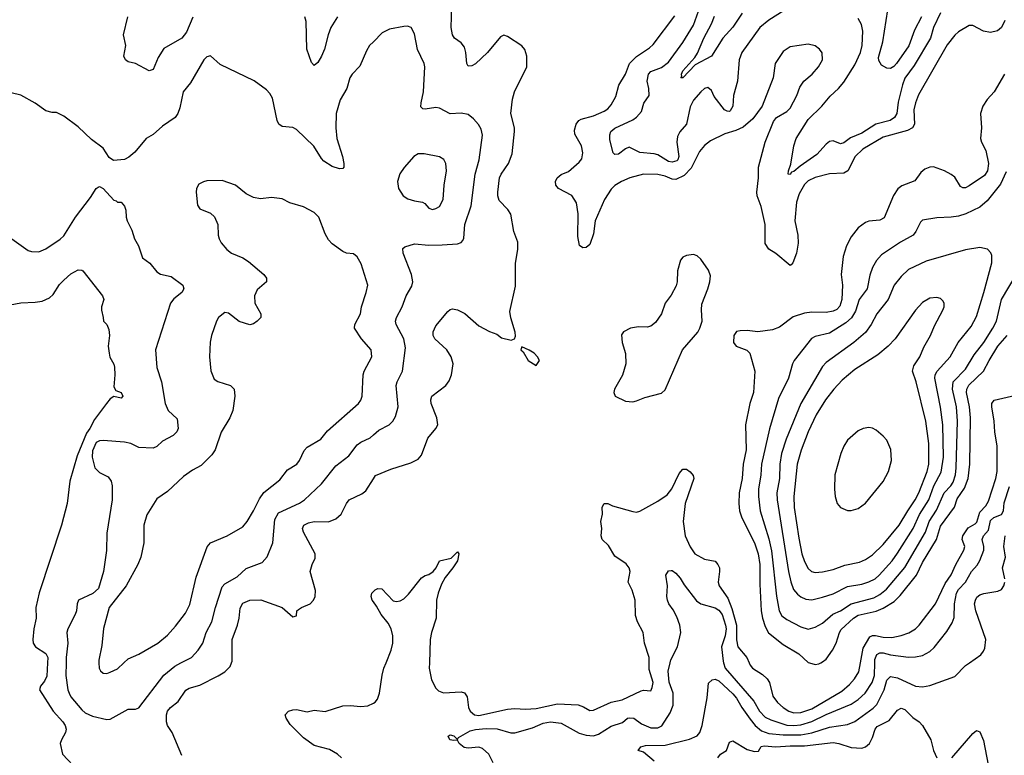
# Model space of a CAD drawing. Header units: inches. Extents: x 1682530 to 1839546, y 640742 to 791647.
# Tile 506 of 656: x 1768024 to 1773526, y 649483 to 653594. Entities that reach past the tile are written whole.
import ezdxf

# ---------------------------------------------------------------- set-up
doc = ezdxf.new("R2010")
doc.units = ezdxf.units.IN
doc.header["$MEASUREMENT"] = 0
for name, color, linetype in [('B7664', 7, 'Continuous'), ('B7665', 7, 'Continuous'), ('B7674', 7, 'Continuous'), ('B7675', 7, 'Continuous')]:
    doc.layers.add(name, color=color, linetype=linetype)

msp = doc.modelspace()

# ---------------------------------------------------------------- linework, layer by layer
at = {"layer": 'B7664', "color": 5}
for points, elevation in [([(1768179.4, 650000), (1768174.6, 649925.4), (1768162.6, 649897.4), (1768140.2, 649870), (1768133.7, 649850), (1768211.4, 649730), (1768265, 649670), (1768277.6, 649650), (1768283, 649630), (1768280.2, 649610), (1768256.5, 649570), (1768250.4, 649550), (1768263.7, 649490), (1768350, 649396.9)], 720), ([(1768282.8, 650000), (1768281.8, 649930), (1768293, 649850), (1768299.8, 649830), (1768310.2, 649810), (1768370, 649738), (1768390, 649721.2), (1768430, 649702), (1768510, 649682.8), (1768530, 649684.4), (1768630, 649741.7), (1768670, 649740.3), (1768690, 649748.7), (1768830, 649931.4), (1768890, 649982.2), (1768924.9, 650000)], 740), ([(1768466.1, 650000), (1768467.4, 649970), (1768474.7, 649954.7), (1768490, 649943.1), (1768510, 649941.3), (1768530, 649947), (1768570, 649967.2), (1768605.5, 650000)], 760), ([(1768930, 649481.6), (1768875.3, 649610), (1768849.9, 649649.9), (1768843.7, 649670), (1768844.2, 649710), (1768849.9, 649730.1), (1768867.2, 649750), (1768910, 649784.7), (1768952.6, 649847.4), (1768970, 649858.9), (1769030, 649875.2), (1769132.4, 649927.6), (1769169.7, 649950), (1769200.4, 649979.6), (1769207.7, 650000)], 720), ([(1769822.9, 649470), (1769799.6, 649490), (1769755.5, 649515.5), (1769670, 649538.5), (1769610, 649581.5), (1769535.2, 649655.2), (1769512, 649690), (1769507.6, 649710), (1769525.1, 649730), (1769550, 649737.8), (1769570, 649739.3), (1769630, 649726), (1769670, 649734.7), (1769730, 649729), (1769830, 649759.7), (1769870, 649761.6), (1769930, 649755.9), (1769970, 649759.7), (1770000, 649775.1)], 680)]:
    msp.add_lwpolyline(points, dxfattribs=dict(at, elevation=elevation))
at = {"layer": 'B7665', "color": 5}
for points, elevation in [([(1768991.7, 653608.3), (1768954.9, 653525.1), (1768930, 653491.6), (1768830, 653432.6), (1768797.3, 653382.7), (1768770, 653316.2), (1768747.6, 653307.6), (1768670, 653349), (1768630, 653359), (1768615.3, 653370), (1768605.6, 653390), (1768616, 653450), (1768604.4, 653510), (1768628, 653610)], 720), ([(1769799.8, 653610), (1769763.2, 653550), (1769747, 653510), (1769726.8, 653430), (1769710.9, 653390), (1769690, 653354.3), (1769670, 653338.7), (1769654.5, 653354.5), (1769627.9, 653430), (1769624.2, 653584.2), (1769618, 653610)], 720), ([(1770000, 653471.1), (1769978.7, 653450), (1769960.9, 653419.1), (1769925, 653335), (1769881.6, 653290), (1769868.5, 653270), (1769852, 653210), (1769814.4, 653145.6), (1769792.6, 653070), (1769790.2, 652990), (1769796.2, 652930), (1769827.5, 652830), (1769835.2, 652790), (1769834.6, 652770), (1769830, 652762), (1769810, 652759.7), (1769770, 652773.7), (1769723.5, 652803.5), (1769710, 652817.7), (1769667.7, 652887.7), (1769570, 652981.3), (1769550, 652991.1), (1769490, 652998), (1769471, 653011), (1769461.7, 653030), (1769435.8, 653155.8), (1769421.6, 653181.6), (1769402, 653202), (1769333.1, 653253.1), (1769143.9, 653343.9), (1769090, 653391.5), (1769070, 653386.6), (1769053.4, 653370), (1768978.2, 653241.8), (1768938, 653190), (1768918.7, 653101.3), (1768907.8, 653070), (1768892.7, 653047.3), (1768821.3, 652998.7), (1768770, 652952), (1768730, 652929.3), (1768666.8, 652853.2), (1768633.9, 652826.1), (1768610, 652813.6), (1768547.7, 652807.7), (1768524.2, 652824.2), (1768490, 652875.4), (1768424.2, 652924.2), (1768350, 652995.1), (1768270, 653054.5), (1768230, 653076), (1768205.4, 653074.6), (1768170, 653085.6), (1768110, 653128), (1768030, 653172), (1767930, 653196.2)], 740), ([(1768605.5, 650000), (1768630, 650022.6), (1768690, 650049.1), (1768796.3, 650110), (1768850, 650154.9), (1768894.7, 650205.3), (1768950, 650277.4), (1768974.5, 650325.5), (1769010, 650478.8), (1769071.1, 650648.9), (1769090, 650670.6), (1769182.7, 650710), (1769270, 650759.7), (1769294.6, 650790), (1769330.4, 650849.6), (1769363.3, 650916.7), (1769388.5, 650951.5), (1769477, 651023), (1769521, 651079), (1769572.8, 651110), (1769587.1, 651130), (1769613.9, 651186.1), (1769630, 651204.6), (1769706, 651250), (1769743.9, 651296.1), (1769917.6, 651450), (1769930, 651467.7), (1769937.2, 651490), (1769943.7, 651610), (1769948.7, 651630), (1769991, 651710), (1769988.2, 651750), (1769934.5, 651810), (1769895.4, 651870), (1769896.9, 651890), (1769927.6, 651950), (1769933.3, 651990), (1769960.7, 652070), (1769969.3, 652110), (1769932.3, 652230), (1769910, 652269), (1769890, 652285.2), (1769850, 652289.3), (1769830, 652298), (1769770, 652341.6), (1769750, 652363.6), (1769730, 652397), (1769696, 652490), (1769670, 652517.2), (1769610, 652547.4), (1769533.2, 652570), (1769490, 652593.6), (1769430, 652599.5), (1769370, 652592.7), (1769330, 652600.9), (1769290, 652620.9), (1769230, 652669.5), (1769154.5, 652694.5), (1769070, 652692.8), (1769050, 652688.3), (1769025.5, 652674.5), (1769011.7, 652650), (1769010.3, 652630), (1769017.6, 652557.6), (1769030, 652537.3), (1769090, 652512.7), (1769112.5, 652492.5), (1769130.3, 652450), (1769133.4, 652390), (1769138.7, 652370), (1769150, 652347.3), (1769180.5, 652310), (1769207.7, 652290), (1769270, 652262.6), (1769302, 652242), (1769388, 652170), (1769403, 652150), (1769403, 652130), (1769350, 652084.2), (1769336.1, 652050), (1769338.4, 652010), (1769371, 651950), (1769371, 651930), (1769350, 651908.7), (1769330, 651895.3), (1769310, 651889.3), (1769250, 651908), (1769190, 651953.3), (1769170, 651956.9), (1769134.9, 651930), (1769123.7, 651910), (1769094.6, 651830), (1769087.9, 651792.1), (1769084.4, 651710), (1769091.4, 651631.4), (1769110, 651585.5), (1769131.7, 651571.7), (1769201, 651550), (1769223, 651530), (1769225.3, 651490), (1769214.9, 651410), (1769198.4, 651370), (1769150, 651289.4), (1769116.5, 651190), (1769097.3, 651162.7), (1769037, 651103), (1768990, 651077.6), (1768938.7, 651041.3), (1768850, 650957), (1768790, 650916.9), (1768733.8, 650826.2), (1768716.5, 650770), (1768716.5, 650670), (1768701.1, 650590), (1768684.2, 650550), (1768618, 650430), (1768524.4, 650310), (1768492.8, 650192.8), (1768483, 650097), (1768465.4, 650014.6), (1768466.1, 650000)], 760), ([(1767979.1, 652370), (1768070, 652304.2), (1768090, 652298), (1768130, 652296.5), (1768170, 652313.7), (1768250, 652367.9), (1768270, 652386.5), (1768334.5, 652490), (1768418.9, 652601.1), (1768450, 652651.3), (1768462, 652658), (1768470, 652661), (1768490, 652651), (1768550, 652584.7), (1768562, 652582), (1768570, 652574), (1768590, 652574), (1768610, 652552), (1768616, 652530), (1768618, 652490), (1768624.7, 652470), (1768650, 652418), (1768666, 652370), (1768688.4, 652330), (1768710, 652262.8), (1768750, 652233.4), (1768790, 652185.3), (1768810, 652171.8), (1768870, 652159.5), (1768935.5, 652110), (1768941.6, 652090), (1768930.4, 652070), (1768885.8, 652034.2), (1768866.4, 652010), (1768781.6, 651750), (1768790.3, 651650), (1768816.9, 651570), (1768836, 651450), (1768853.6, 651410), (1768903.4, 651363.4), (1768908.9, 651310), (1768901.7, 651290), (1768881.1, 651270), (1768822, 651238), (1768790, 651208.2), (1768770, 651199.7), (1768690, 651202.7), (1768644.8, 651224.8), (1768610, 651233.3), (1768490, 651241.7), (1768470, 651240.8), (1768450, 651232.1), (1768430, 651185.2), (1768428.5, 651148.5), (1768443.9, 651090), (1768470, 651063.5), (1768518.7, 651038.7), (1768534.9, 651014.9), (1768540.1, 650990), (1768540.9, 650910), (1768510, 650725.2), (1768508, 650628), (1768491.7, 650510), (1768463.7, 650416.3), (1768432.8, 650387.2), (1768352.1, 650350), (1768344.1, 650330), (1768341.1, 650290), (1768334, 650270), (1768293.4, 650190), (1768287.1, 650170), (1768291.8, 650110), (1768283.2, 650030), (1768282.8, 650000)], 740), ([(1767970, 652000.3), (1768030, 652012), (1768110, 652014.9), (1768150, 652021.7), (1768190, 652038.9), (1768210, 652058.9), (1768246.4, 652113.6), (1768270, 652139.1), (1768310, 652173.1), (1768350, 652195.3), (1768370, 652194.4), (1768376.3, 652190), (1768486.8, 652050), (1768494, 652030), (1768481.6, 651990), (1768480.5, 651970), (1768490.8, 651930), (1768491, 651910), (1768510, 651891), (1768522.6, 651862.6), (1768525.3, 651830), (1768518.3, 651770), (1768522.8, 651730), (1768527.9, 651707.9), (1768548.8, 651668.8), (1768552.7, 651652.7), (1768555.9, 651610), (1768550, 651542.8), (1768561.4, 651521.4), (1768590, 651510.2), (1768600.3, 651490), (1768590, 651478.3), (1768550, 651488.8), (1768530, 651474.8), (1768508.5, 651450), (1768441.1, 651358.9), (1768416, 651310), (1768396.6, 651283.4), (1768344.1, 651155.9), (1768303.9, 651016.1), (1768289, 650890), (1768256.5, 650770), (1768131.6, 650391.6), (1768112.9, 650310), (1768114.8, 650250), (1768102.5, 650190), (1768096.6, 650130), (1768098.6, 650110), (1768111.1, 650090), (1768170, 650053), (1768181.3, 650030), (1768179.4, 650000)], 720), ([(1768924.9, 650000), (1768983.6, 650030), (1769021.1, 650070), (1769046.9, 650110), (1769066.4, 650170), (1769096.8, 650230), (1769117.2, 650310), (1769154.8, 650425.2), (1769170, 650440.6), (1769238.8, 650481.2), (1769290, 650526.5), (1769378.5, 650561.5), (1769407.2, 650592.8), (1769437.4, 650670), (1769450, 650800.4), (1769470, 650837.4), (1769588.2, 650891.8), (1769615.4, 650910), (1769710, 651000.2), (1769790, 651100.9), (1769862.3, 651157.7), (1769910, 651218), (1769930, 651233.8), (1769982.4, 651257.6), (1770000, 651273.3)], 740), ([(1769207.7, 650000), (1769211.2, 650010), (1769211.1, 650130), (1769241.2, 650210), (1769250.5, 650250), (1769255.1, 650304.9), (1769270, 650333.4), (1769310, 650350.9), (1769371.9, 650351.9), (1769491.3, 650310), (1769550, 650258), (1769570, 650262), (1769573.2, 650290), (1769582, 650298), (1769599, 650310), (1769646.6, 650330), (1769665.6, 650350), (1769675.1, 650370), (1769676.4, 650403.6), (1769647.7, 650510), (1769657.8, 650550), (1769674.5, 650585.5), (1769674.9, 650610), (1769609.9, 650730), (1769603.5, 650750), (1769611.1, 650770), (1769637.6, 650782.4), (1769670, 650790.1), (1769750, 650787.5), (1769790, 650805), (1769820.3, 650830), (1769849.9, 650890.1), (1769865.7, 650910), (1769935.7, 650944.3), (1769958, 650962), (1770000, 651027.7)], 720), ([(1770000, 650340.6), (1769992.9, 650350), (1769987.4, 650370), (1769992.2, 650390), (1770000, 650397.8)], 680)]:
    msp.add_lwpolyline(points, dxfattribs=dict(at, elevation=elevation))
at = {"layer": 'B7674', "color": 5}
for points, elevation in [([(1770000, 649775.1), (1770010, 649780.2), (1770022.9, 649797.1), (1770035, 649830), (1770049, 649931), (1770058.8, 649970), (1770071.2, 650000)], 680), ([(1770313.2, 650000), (1770312.2, 649970), (1770325.9, 649905.9), (1770350, 649858), (1770363.4, 649843.4), (1770392.6, 649832.6), (1770490, 649838.9), (1770510, 649833.2), (1770523.7, 649810), (1770531.9, 649750), (1770540.2, 649730), (1770566.2, 649710), (1770590, 649705.7), (1770750, 649741.3), (1770790, 649745.6), (1770850, 649741.6), (1770910, 649744.9), (1771030, 649770.5), (1771144.7, 649764.7), (1771174.4, 649754.4), (1771210, 649734), (1771230, 649735.9), (1771330, 649780.2), (1771390, 649794.2), (1771497.2, 649842.8), (1771510, 649847), (1771550, 649842.8), (1771558.6, 649861.4), (1771563, 649890), (1771542.3, 649962.3), (1771542.3, 650000)], 680), ([(1770670, 649442), (1770646, 649490), (1770610, 649522.2), (1770590, 649528.5), (1770530, 649522.4), (1770507.6, 649527.6), (1770479.3, 649550), (1770470, 649568.7), (1770450, 649565.2), (1770428, 649570), (1770418, 649590), (1770430, 649598), (1770450, 649591.3), (1770470, 649572), (1770476.5, 649583.5), (1770540.8, 649619.2), (1770570, 649626.7), (1770630, 649632.2), (1770691.1, 649631.1), (1770769.1, 649609.1), (1770790, 649608.1), (1770890, 649637), (1770950, 649663.1), (1770990.8, 649670.8), (1771050, 649662.3), (1771150, 649607.8), (1771190, 649595.3), (1771230, 649591.4), (1771258.8, 649601.2), (1771330, 649645.3), (1771392.9, 649667.1), (1771419.6, 649690), (1771430, 649693.2), (1771454.9, 649690), (1771498.6, 649658.6), (1771550, 649637.6), (1771590, 649636.3), (1771611.7, 649648.3), (1771659.1, 649720.9), (1771676.5, 649763.5), (1771674.9, 649830), (1771652.4, 649892.4), (1771646.8, 649953.2), (1771658.9, 650000)], 660), ([(1771569.7, 649449.7), (1771510, 649501.5), (1771480.9, 649510), (1771495.1, 649530), (1771521.1, 649538.9), (1771630, 649539.6), (1771766.9, 649573.1), (1771810, 649591.5), (1771824.8, 649610), (1771838.2, 649650), (1771865.1, 649805.1), (1771873.8, 649886.2), (1771894.2, 649905.8), (1771910, 649908.2), (1771930, 649900.2), (1772010, 649827), (1772030, 649802.8), (1772059, 649750), (1772105.2, 649685.2), (1772134.5, 649650), (1772170, 649619.6), (1772210, 649605.8), (1772290, 649596.9), (1772390, 649597.7), (1772450, 649608.7), (1772550, 649640.3), (1772650, 649654.8), (1772690, 649671.9), (1772793.2, 649746.8), (1772813.6, 649766.4), (1772854.2, 649850), (1772870, 649904), (1772890, 649923.2), (1772930, 649915.7), (1773030, 649869.4), (1773070, 649865.5), (1773110, 649873.4), (1773250, 649924.6), (1773310, 649984.9), (1773331.2, 650000)], 640), ([(1771957.6, 650000), (1771966.4, 649970), (1772125.6, 649785.6), (1772158.5, 649730), (1772190, 649695.9), (1772221.1, 649681.1), (1772310, 649651.7), (1772350, 649649.5), (1772390, 649654.5), (1772450, 649672), (1772530, 649710.4), (1772670, 649768.6), (1772710, 649795.7), (1772748.6, 649830), (1772787.8, 649890), (1772800.3, 649930), (1772801.8, 650000)], 660), ([(1772100.2, 650000), (1772106.2, 649986.2), (1772118.3, 649970), (1772175.5, 649935.5), (1772201.3, 649910), (1772213.4, 649890), (1772233.3, 649813.3), (1772258.8, 649778.8), (1772290, 649750.9), (1772321.3, 649730), (1772350, 649721.3), (1772390, 649722.9), (1772450, 649742.9), (1772618.4, 649841.6), (1772661.3, 649878.7), (1772689.2, 649910), (1772713.3, 649950), (1772722.7, 650000)], 680), ([(1772437.5, 650000), (1772470, 649991.3), (1772490, 649994.7), (1772500.4, 650000)], 720), ([(1771925.6, 649470), (1771939.5, 649490), (1771973.7, 649510), (1771990, 649557.1), (1772010, 649564.7), (1772090, 649516), (1772130, 649503.9), (1772153.2, 649506.8), (1772167.5, 649532.5), (1772184, 649536), (1772250.1, 649530.1), (1772330, 649536.5), (1772410, 649536.9), (1772570, 649555.6), (1772602.4, 649550), (1772670, 649527.3), (1772730, 649523.5), (1772750, 649530.2), (1772772.5, 649550), (1772790, 649582.4), (1772803.7, 649630), (1772814.9, 649645.1), (1772882.1, 649677.9), (1772930, 649736), (1772950, 649746.3), (1772970, 649739.6), (1773014.7, 649694.7), (1773050.4, 649670), (1773070, 649650.4), (1773115.8, 649570), (1773130.4, 649510), (1773148.4, 649470)], 620), ([(1773232.6, 649470), (1773350, 649605.7), (1773370, 649621.3), (1773390, 649614.9), (1773410, 649566.8), (1773436.1, 649430)], 620)]:
    msp.add_lwpolyline(points, dxfattribs=dict(at, elevation=elevation))
at = {"layer": 'B7675', "color": 5}
for points, elevation in [([(1773062.7, 653610), (1773023.7, 653536.3), (1772992.5, 653447.5), (1772923.3, 653350), (1772908, 653332), (1772890, 653321.3), (1772870, 653322.7), (1772840.7, 653340.7), (1772825.2, 653365.2), (1772823.4, 653383.4), (1772847.2, 653470), (1772884.7, 653710)], 640), ([(1770000, 651027.7), (1770012.6, 651047.4), (1770098.5, 651081.5), (1770210, 651116.9), (1770250, 651138.9), (1770270, 651160.4), (1770304.4, 651255.6), (1770349.6, 651310), (1770360.5, 651330), (1770354.7, 651370), (1770322.5, 651450), (1770320.9, 651470), (1770326.9, 651490), (1770405.1, 651550), (1770424, 651576), (1770435.9, 651610), (1770445.3, 651670), (1770434.6, 651710), (1770409.8, 651750), (1770344.4, 651810), (1770333.7, 651830), (1770333.5, 651850), (1770350, 651883.1), (1770416.6, 651963.4), (1770430, 651974.8), (1770442, 651978), (1770470, 651972.7), (1770511.5, 651951.5), (1770590, 651883.8), (1770650, 651851), (1770690, 651836), (1770716.8, 651816.8), (1770770, 651802.8), (1770789, 651811), (1770793.6, 651826.4), (1770792.3, 651847.7), (1770768, 651928), (1770763.3, 651963.3), (1770795.2, 652104.8), (1770793.8, 652233.8), (1770807, 652310), (1770806.6, 652350), (1770785.7, 652410), (1770767.5, 652507.5), (1770752.5, 652532.5), (1770703.2, 652583.2), (1770695.4, 652610), (1770695.7, 652630), (1770705.5, 652710), (1770714.1, 652730), (1770754.6, 652790), (1770775.1, 652844.9), (1770789, 652970), (1770789, 652990), (1770768.9, 653070), (1770776.8, 653150), (1770788.3, 653191.7), (1770858.5, 653330), (1770857.6, 653390), (1770846.9, 653426.9), (1770830, 653447), (1770750, 653499.7), (1770730, 653507.8), (1770710, 653498), (1770638.4, 653410), (1770570, 653346.6), (1770550, 653336.4), (1770530, 653335.1), (1770522, 653350), (1770517.6, 653410), (1770510, 653440.9), (1770490, 653464.7), (1770453.3, 653490), (1770442, 653510), (1770434.9, 653550), (1770439.1, 653670)], 720), ([(1772295.3, 653644.7), (1772210, 653591.9), (1772160.8, 653550), (1772059.3, 653410), (1772045, 653370), (1772035.6, 653250), (1772012.2, 653170), (1772008.4, 653110), (1771994.7, 653085.3), (1771990, 653080.8), (1771977.4, 653082.6), (1771962.4, 653090), (1771905.4, 653165.4), (1771890, 653198), (1771870, 653214.7), (1771850, 653208.6), (1771830, 653191.6), (1771790, 653144.2), (1771770, 653107), (1771750.2, 653010), (1771712.9, 652967.1), (1771699, 652941), (1771697, 652910), (1771708, 652830), (1771702, 652810), (1771695.6, 652804.4), (1771670, 652797.1), (1771650, 652801.2), (1771590, 652839.6), (1771570, 652845.3), (1771490, 652852.5), (1771430, 652881.5), (1771408.4, 652871.6), (1771370, 652843.1), (1771350, 652841.6), (1771340.7, 652850), (1771322.5, 652922.5), (1771321.2, 652950), (1771327.6, 652970), (1771350, 652987.2), (1771450, 653033.5), (1771471.6, 653050), (1771498.3, 653081.7), (1771512.4, 653127.6), (1771541, 653170), (1771540.5, 653210), (1771530.5, 653250), (1771537.5, 653290), (1771550, 653304.7), (1771610, 653326.4), (1771650, 653356.5), (1771730, 653466.4), (1771790, 653563.2), (1771817.6, 653642.4)], 660), ([(1772062.1, 653630), (1772010, 653552.9), (1771954, 653490), (1771889.6, 653390.4), (1771798.5, 653341.5), (1771730, 653268.5), (1771718, 653270), (1771724, 653276), (1771721.8, 653290), (1771730, 653308.2), (1771797, 653383), (1771812.5, 653407.5), (1771846.9, 653490), (1771890.4, 653570), (1771905.9, 653614.1)], 640), ([(1773170, 653632.2), (1773131.3, 653550), (1773113.3, 653490), (1773021.6, 653338.4), (1772970, 653267.4), (1772956.5, 653230), (1772932.6, 653132.6), (1772924.7, 653070), (1772913.1, 653046.9), (1772888.9, 653031.1), (1772807.8, 653010), (1772730, 652959.1), (1772667, 652933), (1772630, 652906), (1772610, 652901), (1772570, 652916.8), (1772550, 652912.8), (1772530, 652898.6), (1772479.4, 652840.6), (1772384.5, 652775.5), (1772350, 652746.4), (1772337.8, 652742.2), (1772330, 652728.8), (1772318, 652730), (1772319.7, 652750), (1772333.7, 652786.3), (1772349.9, 652890), (1772362.3, 652930), (1772430, 653035.6), (1772506.4, 653110), (1772553, 653167), (1772600.3, 653210), (1772630, 653245), (1772690, 653341.5), (1772723.4, 653410), (1772731.9, 653450), (1772735.7, 653530), (1772727.3, 653567.3), (1772710, 653601.6)], 660), ([(1773530.1, 653590), (1773511.4, 653550), (1773488.6, 653531.4), (1773450, 653523.1), (1773410, 653530.4), (1773350, 653561.5), (1773330, 653560.7), (1773270, 653526), (1773250, 653507.8), (1773206.8, 653453.2), (1773046.8, 653173.2), (1773030.1, 653129.9), (1773021.1, 653090), (1773023.5, 653010), (1773014, 652990), (1772984.8, 652975.2), (1772850, 652937.8), (1772735.2, 652870), (1772693, 652830), (1772650.9, 652750), (1772630, 652736.8), (1772550, 652732.8), (1772470, 652712), (1772430, 652692.7), (1772410, 652673.5), (1772379.3, 652620.7), (1772365.8, 652574.2), (1772354.8, 652470), (1772372.8, 652390), (1772374.6, 652345.4), (1772365.8, 652290), (1772344.4, 652235.6), (1772335.9, 652224.1), (1772330, 652221.2), (1772250, 652287), (1772210, 652311.6), (1772190, 652343.7), (1772189.9, 652449.9), (1772166.8, 652550), (1772144.4, 652610), (1772143, 652630), (1772153.2, 652710), (1772152.2, 652770), (1772189, 652910), (1772235.7, 653024.3), (1772253.2, 653046.8), (1772310, 653080.3), (1772330, 653099.5), (1772366, 653170), (1772382.6, 653217.4), (1772406, 653250), (1772452.6, 653290), (1772488.2, 653330), (1772509.7, 653370), (1772508.2, 653408.2), (1772494, 653430), (1772468.3, 653448.3), (1772430, 653457.4), (1772330, 653442.6), (1772290, 653416.3), (1772245.3, 653350), (1772234, 653270), (1772173.4, 653110), (1772120.7, 653039.3), (1772066.5, 652993.5), (1772025.5, 652974.5), (1771964.7, 652955.3), (1771883.6, 652916.4), (1771850, 652891.9), (1771822.4, 652857.6), (1771775.3, 652764.7), (1771736.9, 652723.1), (1771690, 652701.1), (1771670, 652702.1), (1771630, 652719.9), (1771590.2, 652729.8), (1771510, 652731.5), (1771432.7, 652710), (1771386.7, 652690), (1771350, 652667.8), (1771330, 652647.2), (1771291, 652590), (1771239.2, 652470), (1771230, 652397.2), (1771210, 652338), (1771190, 652320.5), (1771170, 652319.7), (1771152.5, 652332.5), (1771142.5, 652382.5), (1771145.4, 652510), (1771135, 652570), (1771110, 652611.2), (1771034, 652650), (1771020.5, 652670), (1771017.6, 652690), (1771027.6, 652710), (1771050, 652728.5), (1771090, 652746.4), (1771150, 652797.6), (1771164.4, 652815.6), (1771169.9, 652850), (1771163.1, 652890), (1771125.4, 652954.6), (1771123.6, 652976.4), (1771132.9, 653010), (1771147.8, 653030), (1771161.9, 653038.1), (1771230, 653057.5), (1771290, 653082.1), (1771310, 653095.6), (1771330, 653117.3), (1771356.1, 653163.9), (1771372.1, 653227.9), (1771408.4, 653290), (1771432.2, 653350), (1771471.6, 653388.4), (1771543.8, 653436.2), (1771564.4, 653455.6), (1771684.7, 653615.3)], 680), ([(1770000, 651273.3), (1770030, 651300.2), (1770089.1, 651330.9), (1770108.3, 651350), (1770123, 651377), (1770137.8, 651430), (1770128.2, 651550), (1770133.6, 651570), (1770163.1, 651630), (1770179.1, 651760.9), (1770171.3, 651810), (1770127.7, 651890), (1770123.5, 651910), (1770128.7, 651930), (1770160.4, 651990), (1770183.9, 652050), (1770215.4, 652104.6), (1770220.7, 652130), (1770213.5, 652170), (1770166.3, 652290), (1770165.2, 652314.8), (1770175.3, 652324.7), (1770230, 652342), (1770310, 652333.2), (1770384.9, 652335.1), (1770470, 652342), (1770491.1, 652348.9), (1770500.1, 652359.9), (1770506.5, 652373.5), (1770511.7, 652450), (1770546.9, 652553.1), (1770569.9, 652730.1), (1770590.7, 652810), (1770610.8, 652949.2), (1770602.7, 652982.7), (1770588.2, 653008.2), (1770560.3, 653040.3), (1770530, 653064.2), (1770490, 653072.4), (1770430, 653068.5), (1770370, 653100.5), (1770350, 653102.6), (1770290, 653093.6), (1770276.6, 653096.6), (1770266.2, 653106.2), (1770266.6, 653130), (1770281, 653190), (1770288.6, 653330), (1770283.9, 653350), (1770247.5, 653427.5), (1770230, 653515.3), (1770212.3, 653550), (1770190, 653558), (1770170, 653556.2), (1770090, 653540.7), (1770050, 653520.7), (1770000, 653471.1)], 740), ([(1773527.8, 653290), (1773469.3, 653190.7), (1773430, 653147.6), (1773406.3, 653110), (1773393.1, 653070), (1773398.6, 652990), (1773392.9, 652930), (1773398, 652910), (1773422.4, 652862.4), (1773438.6, 652790), (1773433, 652750), (1773416.1, 652723.9), (1773330, 652665.2), (1773310, 652654), (1773293.9, 652653.9), (1773282, 652662), (1773250, 652713.3), (1773230, 652729.8), (1773191.1, 652750), (1773130, 652771.6), (1773110, 652769.8), (1773082.1, 652757.9), (1773060.6, 652739.4), (1773027, 652693), (1772953.9, 652666.1), (1772930.9, 652649.1), (1772907.8, 652612.2), (1772854.1, 652485.9), (1772830, 652474), (1772770, 652467.9), (1772750, 652460.3), (1772708.9, 652430), (1772670, 652380.5), (1772643.5, 652330), (1772625.8, 652270), (1772615.4, 652170), (1772621.9, 652110), (1772618.2, 652030), (1772607.3, 651992.7), (1772590, 651974.5), (1772570, 651965.4), (1772530, 651958.1), (1772450, 651959.6), (1772410, 651953.3), (1772346, 651934), (1772270, 651875.6), (1772230, 651860.6), (1772149.7, 651849.7), (1772090, 651857.4), (1772050, 651855.6), (1772028.8, 651851.2), (1772015.5, 651830), (1772013.4, 651790), (1772026.8, 651770), (1772086.7, 651746.7), (1772104.9, 651730), (1772131.6, 651630), (1772123.8, 651510), (1772103.2, 651450), (1772079.4, 651330), (1772082.7, 651190), (1772067.3, 651110), (1772060.4, 651030), (1772043.9, 650950), (1772042.9, 650890), (1772047, 650850), (1772059.2, 650810), (1772130.6, 650670), (1772150.5, 650610), (1772159.1, 650550), (1772159.8, 650439.8), (1772168.3, 650290), (1772174.9, 650250), (1772190, 650202.3), (1772208.4, 650168.4), (1772290, 650103.2), (1772377.3, 650050), (1772430, 650002), (1772437.5, 650000)], 720), ([(1773536.9, 652743.1), (1773505.4, 652674.6), (1773430, 652581), (1773390, 652546.6), (1773311.6, 652508.4), (1773270, 652495.9), (1773230, 652489.8), (1773150, 652487.6), (1773070, 652473.6), (1773057, 652463), (1773031.5, 652410), (1773016.9, 652390), (1772946, 652350), (1772840.5, 652279.5), (1772812.1, 652247.9), (1772790.1, 652209.9), (1772774.1, 652165.9), (1772759, 652090), (1772715.5, 652030), (1772694.2, 651965.8), (1772672.8, 651927.2), (1772640.5, 651899.5), (1772550, 651842.6), (1772470, 651822.9), (1772448.4, 651811.6), (1772352.4, 651690), (1772343.2, 651670), (1772319.3, 651590), (1772263.4, 651476.6), (1772213.1, 651306.9), (1772170.1, 651110), (1772166.1, 651050), (1772153, 650970), (1772152.7, 650930), (1772162, 650850), (1772210, 650693.4), (1772225.5, 650625.5), (1772253.5, 650373.5), (1772267.8, 650290), (1772283.4, 650263.4), (1772310, 650241.6), (1772390, 650201.4), (1772430, 650188.5), (1772470, 650198.9), (1772510, 650221.7), (1772568.5, 650271.5), (1772610, 650291.1), (1772670, 650329.6), (1772796.4, 650363.6), (1772830, 650381.7), (1772867.5, 650412.5), (1772970, 650532.4), (1773086.5, 650730), (1773105.6, 650790), (1773147, 650853), (1773190.5, 650949.5), (1773228.3, 650990), (1773240.1, 651010), (1773252.6, 651050), (1773257.1, 651090), (1773263.9, 651350), (1773258.5, 651430), (1773237.2, 651530), (1773239.9, 651570), (1773310, 651641.7), (1773357.9, 651722.1), (1773412, 651790), (1773462.9, 651870), (1773482, 651910), (1773511, 652030), (1773750, 652433.8)], 740), ([(1772500.4, 650000), (1772510, 650005), (1772530, 650021.3), (1772566.8, 650070), (1772587.1, 650110), (1772604.9, 650170), (1772613.9, 650186.1), (1772683.4, 650250), (1772710, 650266.3), (1772810.8, 650289.2), (1772850, 650305), (1772910, 650343.3), (1772944.4, 650375.6), (1773035.4, 650490), (1773070, 650561), (1773146.6, 650690), (1773170, 650763.7), (1773247.2, 650870), (1773263.5, 650916.5), (1773304.3, 650975.7), (1773324.2, 651030), (1773333.4, 651110), (1773336.6, 651370), (1773331.9, 651430), (1773315.2, 651510), (1773316.2, 651530), (1773327.7, 651552.3), (1773410.8, 651629.2), (1773441.3, 651690), (1773490, 651768.7), (1773542.3, 651830)], 720), ([(1772722.7, 650000), (1772738.2, 650081.8), (1772774.9, 650145.1), (1772790, 650153), (1772807.1, 650152.9), (1772850, 650144), (1772897.6, 650142.4), (1772950, 650152.3), (1772993, 650167), (1773029.8, 650190), (1773050.4, 650209.6), (1773140.8, 650330), (1773196.2, 650443.8), (1773230, 650491.2), (1773255.8, 650550), (1773300.4, 650630), (1773305.4, 650650), (1773291.4, 650690), (1773294.8, 650710), (1773325.1, 650754.9), (1773364, 650776), (1773373.5, 650786.5), (1773390, 650842.2), (1773422.2, 650877.8), (1773437, 650903), (1773479.7, 651030), (1773486.1, 651070), (1773485.8, 651210), (1773473.1, 651290), (1773470.5, 651350), (1773455.8, 651430), (1773456.4, 651450), (1773470, 651467), (1773590, 651495.9)], 680), ([(1771542.3, 650000), (1771542.4, 650030), (1771515.9, 650110), (1771508.3, 650170), (1771475.4, 650230), (1771464.6, 650264.6), (1771462.7, 650350), (1771445.9, 650405.9), (1771424.8, 650450), (1771435.7, 650510), (1771429.9, 650530), (1771413.8, 650553.8), (1771350, 650596.9), (1771314.8, 650654.8), (1771278.3, 650690), (1771274, 650710), (1771277.4, 650750), (1771271.6, 650790), (1771280.7, 650830), (1771278, 650870), (1771289.2, 650890), (1771310, 650890.3), (1771337.3, 650877.3), (1771450, 650845.8), (1771470, 650842.5), (1771490, 650847), (1771590, 650902.9), (1771641.6, 650938.4), (1771668.5, 650971.5), (1771710, 651058.7), (1771730, 651081.7), (1771742, 651082), (1771750, 651082), (1771770, 651068.2), (1771786.8, 651046.8), (1771791, 651030), (1771742.5, 650890), (1771730.6, 650790), (1771743.6, 650710), (1771770, 650647.8), (1771797.6, 650610), (1771850, 650579.7), (1771910, 650567.3), (1771925.8, 650550), (1771933.8, 650530), (1771934.7, 650510), (1771926.9, 650450), (1771933.2, 650430), (1771981.1, 650361.1), (1772004.1, 650304.1), (1772028.9, 650210), (1772028.9, 650128.9), (1772037.7, 650090), (1772087.4, 650030), (1772100.2, 650000)], 680), ([(1772801.8, 650000), (1772802.1, 650017.9), (1772813.8, 650046.2), (1772830, 650056), (1772850, 650055.7), (1772890, 650044), (1772990, 650031.7), (1773030, 650032.9), (1773070, 650041.2), (1773110, 650063.9), (1773134.2, 650085.8), (1773204.2, 650175.8), (1773235.6, 650224.4), (1773246.1, 650253.9), (1773248, 650330), (1773258.2, 650390), (1773270.6, 650409.4), (1773308.9, 650450), (1773342, 650510), (1773373.9, 650546.1), (1773389, 650571), (1773411, 650630), (1773412.4, 650650), (1773402.6, 650690), (1773410.5, 650710), (1773438.3, 650741.7), (1773450, 650794.8), (1773467.1, 650812.9), (1773511.3, 650828.7), (1773521.5, 650850), (1773526, 650894), (1773554.6, 650985.4)], 660), ([(1773528.7, 650470), (1773516.1, 650530), (1773532.5, 650590), (1773522.9, 650650), (1773530.6, 650710)], 640), ([(1770000, 650397.8), (1770010, 650407.8), (1770024.8, 650415.2), (1770047.2, 650412.8), (1770110, 650347.4), (1770130, 650343.1), (1770150, 650347.2), (1770170, 650358), (1770196.6, 650383.4), (1770270, 650475.5), (1770290, 650487.7), (1770310, 650493), (1770333.6, 650510), (1770351.3, 650530), (1770369.7, 650570.3), (1770435.8, 650584.2), (1770470, 650620.7), (1770477.1, 650610), (1770470.2, 650570), (1770444.9, 650530), (1770402.2, 650477.8), (1770381.1, 650438.9), (1770362.5, 650390), (1770353.7, 650350), (1770350.2, 650250), (1770324.3, 650170), (1770317.4, 650130), (1770313.2, 650000)], 680), ([(1771658.9, 650000), (1771663.2, 650016.8), (1771699.8, 650090), (1771718.6, 650170), (1771712.7, 650210), (1771696.3, 650256.3), (1771675.9, 650295.9), (1771650.9, 650330), (1771643.5, 650350), (1771640.5, 650370), (1771644.7, 650430), (1771634, 650490), (1771650, 650514), (1771664.1, 650515.9), (1771670, 650516.3), (1771690, 650500.5), (1771714, 650474), (1771736.5, 650436.5), (1771806.4, 650346.4), (1771830.5, 650330.5), (1771910, 650307.2), (1771930, 650295), (1771949, 650270), (1771968.8, 650211.2), (1771971, 650190), (1771966, 650150), (1771945.6, 650090), (1771954.6, 650010), (1771957.6, 650000)], 660), ([(1773331.2, 650000), (1773394.8, 650045.2), (1773410, 650064.9), (1773417.2, 650082.8), (1773422.4, 650130), (1773366.5, 650290), (1773360.2, 650330), (1773364.4, 650350), (1773373.6, 650366.4), (1773390, 650379.7), (1773412.3, 650387.7), (1773490, 650399.6), (1773509.8, 650410.2), (1773524.4, 650430), (1773529.7, 650450)], 640), ([(1770071.2, 650000), (1770100.2, 650070), (1770108.3, 650110), (1770109, 650150), (1770100.2, 650190), (1770082.6, 650222.6), (1770044.1, 650270), (1770017.4, 650317.4), (1770000, 650340.6)], 680)]:
    msp.add_lwpolyline(points, dxfattribs=dict(at, elevation=elevation))
for points, elevation in [([(1770283.9, 652843.9), (1770250, 652843.6), (1770225.5, 652830), (1770171.5, 652768.5), (1770147.7, 652732.3), (1770134.9, 652690), (1770140.5, 652650), (1770166, 652610), (1770192.6, 652592.6), (1770230, 652580.9), (1770274, 652574), (1770287.2, 652567.2), (1770310, 652541.6), (1770330, 652532.7), (1770350, 652539.5), (1770370, 652550.7), (1770390.7, 652589.3), (1770395.8, 652670), (1770408.4, 652750), (1770406, 652790), (1770393.5, 652813.5), (1770370, 652827.3)], 760), ([(1773390, 652321.1), (1773310, 652308.6), (1773090, 652245.3), (1772990, 652198.2), (1772950, 652159.8), (1772910.2, 652110), (1772878, 652030), (1772813.2, 651950), (1772782.5, 651890), (1772750, 651846.2), (1772685.4, 651790), (1772530, 651678), (1772510, 651656.4), (1772389.5, 651450), (1772306.9, 651250), (1772281.5, 651170), (1772271, 651110), (1772270.5, 651030), (1772254.7, 650950), (1772257.6, 650910), (1772320.1, 650510), (1772333.2, 650453.2), (1772348.9, 650410), (1772370, 650383.8), (1772390, 650368.3), (1772416.2, 650356.2), (1772450, 650352.6), (1772510, 650366.3), (1772570, 650385.1), (1772650, 650426.3), (1772730, 650440.1), (1772770, 650451.9), (1772803.8, 650470), (1772827.5, 650490), (1772898.8, 650570), (1772930, 650612.9), (1773016.3, 650750), (1773051.9, 650828.1), (1773103.6, 650910), (1773132.9, 650990), (1773174.2, 651065.8), (1773185.9, 651150), (1773182.3, 651330), (1773170.5, 651429.5), (1773138.1, 651590), (1773139.5, 651610), (1773150.9, 651629.1), (1773222.9, 651710), (1773269, 651791), (1773341.1, 651878.9), (1773370, 651935.8), (1773412.5, 652070), (1773456.1, 652236.1), (1773456.9, 652276.9), (1773451.4, 652291.4), (1773432.3, 652312.3)], 760), ([(1771790, 652282), (1771750, 652275.6), (1771730, 652266.6), (1771717.1, 652250), (1771700.3, 652190), (1771698.3, 652130), (1771693.1, 652106.9), (1771665.2, 652054.8), (1771630.4, 652010), (1771610.2, 651949.8), (1771577.7, 651902.3), (1771550, 651881.3), (1771530, 651876.3), (1771482.8, 651877.2), (1771438, 651870), (1771398, 651850), (1771387.5, 651832.5), (1771390.7, 651790), (1771408.5, 651728.5), (1771410.4, 651670), (1771391.9, 651608.1), (1771347.3, 651530), (1771344, 651510), (1771351.3, 651490), (1771410, 651463), (1771450, 651459.1), (1771470, 651464), (1771516.9, 651483.1), (1771610, 651506.7), (1771630, 651525.5), (1771728.3, 651750), (1771812.6, 651847.4), (1771825.1, 651870), (1771838, 651910), (1771833.4, 651973.4), (1771835.9, 652004.1), (1771869.8, 652090), (1771880.9, 652130), (1771883.5, 652163.5), (1771873.5, 652193.5), (1771830, 652256), (1771810, 652274.5)], 720), ([(1773150, 652042.4), (1773110, 652038), (1773070, 652012.8), (1773030.3, 651970), (1772917, 651810), (1772877, 651770), (1772818.6, 651721.4), (1772690, 651639.8), (1772620.4, 651579.6), (1772573.2, 651530), (1772526.8, 651470), (1772474.9, 651385.1), (1772430.1, 651290), (1772390.9, 651189.1), (1772369.1, 651110), (1772349.6, 650930.4), (1772352.5, 650867.5), (1772377.1, 650697.1), (1772394.8, 650610), (1772410, 650567.2), (1772430, 650527.6), (1772449.5, 650509.5), (1772470, 650504.8), (1772510, 650509.4), (1772570, 650522.5), (1772634.5, 650545.5), (1772717.5, 650562.5), (1772750, 650576.8), (1772790, 650603.9), (1772850, 650661.4), (1772939.1, 650770), (1772986.3, 650850), (1773029, 650910), (1773049.5, 650950), (1773094.9, 651070), (1773104.6, 651110), (1773105, 651225), (1773086.8, 651350), (1773033.2, 651570), (1773013.8, 651630), (1773020.9, 651659.1), (1773053.6, 651710), (1773076.4, 651763.6), (1773114.5, 651830), (1773136.3, 651883.7), (1773183, 651970), (1773189.6, 651990), (1773189.6, 652010), (1773183.3, 652023.3), (1773170, 652035.6)], 780), ([(1770830, 651766), (1770824.7, 651750), (1770838, 651738), (1770866, 651690), (1770910, 651662), (1770928, 651690), (1770918, 651710), (1770898, 651730), (1770870, 651748)], 720), ([(1772770, 651315.3), (1772737.3, 651310), (1772710, 651296.1), (1772650, 651243.5), (1772630, 651211.2), (1772613, 651170), (1772579.8, 651050), (1772577.8, 650970), (1772581.2, 650930), (1772593.1, 650890), (1772610, 650868.8), (1772650, 650851.6), (1772670, 650851.5), (1772710, 650862), (1772750, 650891.7), (1772850, 651012.9), (1772879.8, 651070), (1772896.3, 651130), (1772892.1, 651192.1), (1772870, 651243.5), (1772850, 651267.1), (1772810, 651299.7), (1772790, 651310.9)], 820)]:
    msp.add_lwpolyline(points, close=True, dxfattribs=dict(at, elevation=elevation))

doc.saveas('drawing.dxf')
